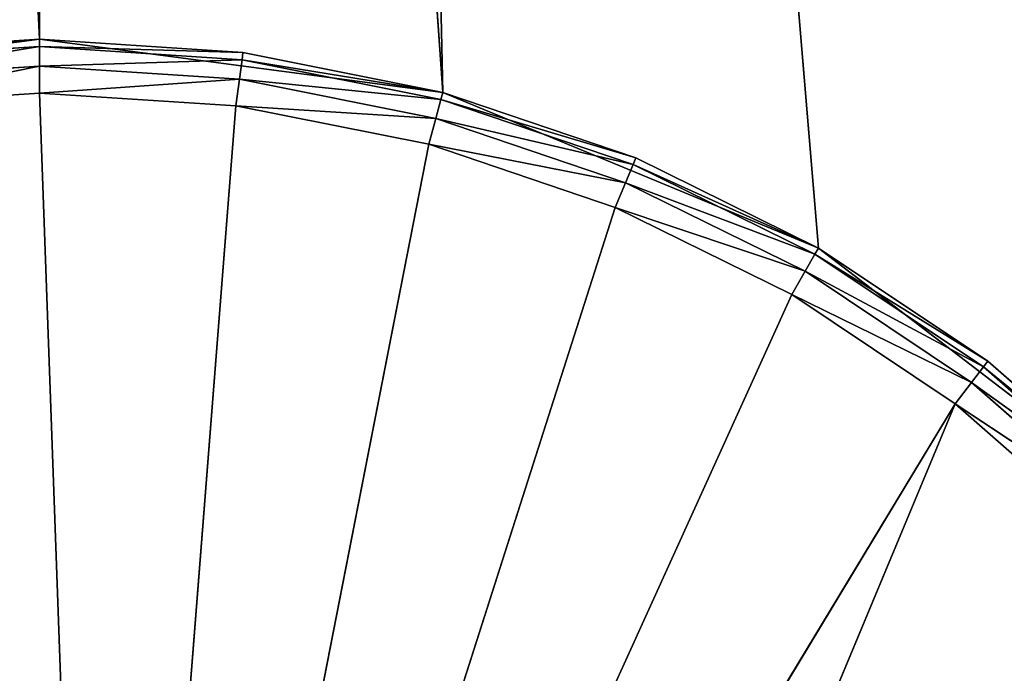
# Model space of a CAD drawing. Extents: x 14 to 217, y 27 to 186.
# Tile 519 of 656: x 43.58 to 45.41, y 105.33 to 106.54. Entities that reach past the tile are written whole.
import ezdxf

# ---------------------------------------------------------------- set-up
doc = ezdxf.new("R2010")
doc.units = 0
doc.header["$LTSCALE"] = 25.4
doc.layers.get('0').update_dxf_attribs({"color": 13, "linetype": 'CONTINUOUS'})

# ---------------------------------------------------------------- blocks, each defined once
blk = doc.blocks.new('PROFILE-RECESSED-T-CONNECT')
at = {"color": 0}
for p, q in [((30.6289, 3.7618, 79.364), (29.8783, 3.7618, 79.4628)), ((30.6289, 3.7618, 79.364), (29.8783, 3.7618, 79.4628)), ((30.6289, 3.7618, 79.364), (30.1159, 3.7618, 68.5735)), ((30.6289, 3.7618, 79.364), (30.1159, 3.7618, 68.5735)), ((30.6289, 3.7618, 79.364), (30.2504, 0.8618, 79.3888)), ((30.6289, 3.7618, 79.364), (30.2504, 0.8618, 79.3888)), ((31.3795, 3.7618, 79.4628), (30.6289, 3.7618, 68.664)), ((31.3795, 3.7618, 79.4628), (30.6289, 3.7618, 68.664)), ((31.3795, 3.7618, 79.4628), (30.6289, 3.7618, 79.364)), ((30.6289, 3.7618, 79.364), (30.6289, 3.7618, 68.664)), ((30.6289, 3.7618, 79.364), (30.6289, 3.7618, 68.664)), ((30.6289, 3.7618, 79.364), (30.6289, 0.8618, 79.364)), ((30.6289, 3.7618, 79.364), (30.6289, 0.8618, 79.364)), ((30.6289, 3.7618, 79.364), (31.0074, 0.8618, 79.3888)), ((30.6289, 3.7618, 79.364), (31.0074, 0.8618, 79.3888)), ((31.3795, 3.7618, 79.4628), (30.6289, 3.7618, 79.364)), ((31.3795, 3.7618, 79.4628), (31.0074, 0.8618, 79.3888)), ((31.3795, 3.7618, 79.4628), (31.0074, 0.8618, 79.3888)), ((31.3795, 3.7618, 79.4628), (31.1419, 3.7618, 68.5735)), ((31.1419, 3.7618, 68.5735), (32.0789, 3.7618, 79.7525)), ((31.3795, 3.7618, 79.4628), (31.1419, 3.7618, 68.5735)), ((31.1419, 3.7618, 68.5735), (32.0789, 3.7618, 79.7525)), ((32.0789, 3.7618, 79.7525), (31.3795, 3.7618, 79.4628)), ((31.3795, 3.7618, 79.4628), (31.3795, 0.8618, 79.4628)), ((31.3795, 3.7618, 79.4628), (31.3795, 0.8618, 79.4628)), ((31.3795, 3.7618, 79.4628), (31.7387, 0.8618, 79.5847)), ((31.3795, 3.7618, 79.4628), (31.7387, 0.8618, 79.5847)), ((32.0789, 3.7618, 79.7525), (31.3795, 3.7618, 79.4628)), ((32.0789, 3.7618, 79.7525), (31.7387, 0.8618, 79.5847)), ((32.0789, 3.7618, 79.7525), (31.7387, 0.8618, 79.5847)), ((32.6795, 3.7618, 80.2133), (32.0789, 3.7618, 79.7525)), ((32.0789, 3.7618, 79.7525), (32.0789, 0.8618, 79.7525)), ((32.0789, 3.7618, 79.7525), (32.0789, 0.8618, 79.7525)), ((32.0789, 3.7618, 79.7525), (32.3943, 0.8618, 79.9632)), ((32.0789, 3.7618, 79.7525), (32.3943, 0.8618, 79.9632)), ((32.6795, 3.7618, 80.2133), (32.0789, 3.7618, 79.7525)), ((32.6795, 3.7618, 80.2133), (32.3943, 0.8618, 79.9632)), ((32.6795, 3.7618, 80.2133), (32.3943, 0.8618, 79.9632)), ((30.6289, 0.8618, 79.364), (30.2504, 0.8618, 79.3888)), ((30.6289, 0.8618, 79.364), (30.2504, 0.8618, 79.3888)), ((30.6289, 0.8618, 79.364), (30.2521, 0.8118, 79.4021)), ((30.6289, 0.8618, 79.364), (30.2521, 0.8118, 79.4021)), ((31.0074, 0.8618, 79.3888), (30.6289, 0.8618, 79.364)), ((30.6289, 0.8618, 79.364), (30.6289, 0.8118, 79.3774)), ((30.6289, 0.8618, 79.364), (30.6289, 0.8118, 79.3774)), ((31.0074, 0.8618, 79.3888), (30.6289, 0.8618, 79.364)), ((31.0074, 0.8618, 79.3888), (30.6289, 0.8118, 79.3774)), ((31.0074, 0.8618, 79.3888), (30.6289, 0.8118, 79.3774)), ((31.0074, 0.8618, 79.3888), (31.0057, 0.8118, 79.4021)), ((31.0074, 0.8618, 79.3888), (31.0057, 0.8118, 79.4021)), ((31.3795, 0.8618, 79.4628), (31.0057, 0.8118, 79.4021)), ((31.3795, 0.8618, 79.4628), (31.0057, 0.8118, 79.4021)), ((31.3795, 0.8618, 79.4628), (31.0074, 0.8618, 79.3888)), ((31.3795, 0.8618, 79.4628), (31.0074, 0.8618, 79.3888)), ((31.3795, 0.8618, 79.4628), (31.376, 0.8118, 79.4757)), ((31.3795, 0.8618, 79.4628), (31.376, 0.8118, 79.4757)), ((31.7387, 0.8618, 79.5847), (31.376, 0.8118, 79.4757)), ((31.7387, 0.8618, 79.5847), (31.376, 0.8118, 79.4757)), ((31.7387, 0.8618, 79.5847), (31.3795, 0.8618, 79.4628)), ((31.7387, 0.8618, 79.5847), (31.3795, 0.8618, 79.4628)), ((31.7387, 0.8618, 79.5847), (31.7336, 0.8118, 79.5971)), ((31.7387, 0.8618, 79.5847), (31.7336, 0.8118, 79.5971)), ((32.0789, 0.8618, 79.7525), (31.7336, 0.8118, 79.5971)), ((32.0789, 0.8618, 79.7525), (31.7336, 0.8118, 79.5971)), ((32.0789, 0.8618, 79.7525), (31.7387, 0.8618, 79.5847)), ((32.0789, 0.8618, 79.7525), (31.7387, 0.8618, 79.5847)), ((32.0789, 0.8618, 79.7525), (32.0722, 0.8118, 79.7641)), ((32.0789, 0.8618, 79.7525), (32.0722, 0.8118, 79.7641)), ((32.3943, 0.8618, 79.9632), (32.0722, 0.8118, 79.7641)), ((32.3943, 0.8618, 79.9632), (32.0722, 0.8118, 79.7641)), ((32.3943, 0.8618, 79.9632), (32.0789, 0.8618, 79.7525)), ((32.3943, 0.8618, 79.9632), (32.0789, 0.8618, 79.7525)), ((32.3943, 0.8618, 79.9632), (32.3861, 0.8118, 79.9739)), ((32.3943, 0.8618, 79.9632), (32.3861, 0.8118, 79.9739)), ((32.6795, 0.8618, 80.2133), (32.3861, 0.8118, 79.9739)), ((32.6795, 0.8618, 80.2133), (32.3861, 0.8118, 79.9739)), ((32.6795, 0.8618, 80.2133), (32.3943, 0.8618, 79.9632)), ((32.6795, 0.8618, 80.2133), (32.3943, 0.8618, 79.9632)), ((30.6289, 0.8118, 79.3774), (30.2521, 0.8118, 79.4021)), ((30.6289, 0.8118, 79.3774), (30.2521, 0.8118, 79.4021)), ((30.6289, 0.8118, 79.3774), (30.2569, 0.7752, 79.4383)), ((30.6289, 0.8118, 79.3774), (30.2569, 0.7752, 79.4383)), ((31.0057, 0.8118, 79.4021), (30.6289, 0.8118, 79.3774)), ((30.6289, 0.8118, 79.3774), (30.6289, 0.7752, 79.414)), ((30.6289, 0.8118, 79.3774), (30.6289, 0.7752, 79.414)), ((31.0057, 0.8118, 79.4021), (30.6289, 0.8118, 79.3774)), ((31.0057, 0.8118, 79.4021), (30.6289, 0.7752, 79.414)), ((31.0057, 0.8118, 79.4021), (30.6289, 0.7752, 79.414)), ((31.0057, 0.8118, 79.4021), (31.0009, 0.7752, 79.4383)), ((31.0057, 0.8118, 79.4021), (31.0009, 0.7752, 79.4383)), ((31.376, 0.8118, 79.4757), (31.0009, 0.7752, 79.4383)), ((31.376, 0.8118, 79.4757), (31.0009, 0.7752, 79.4383)), ((31.376, 0.8118, 79.4757), (31.0057, 0.8118, 79.4021)), ((31.376, 0.8118, 79.4757), (31.0057, 0.8118, 79.4021)), ((31.376, 0.8118, 79.4757), (31.3665, 0.7752, 79.5111)), ((31.376, 0.8118, 79.4757), (31.3665, 0.7752, 79.5111)), ((31.7336, 0.8118, 79.5971), (31.3665, 0.7752, 79.5111)), ((31.7336, 0.8118, 79.5971), (31.3665, 0.7752, 79.5111)), ((31.7336, 0.8118, 79.5971), (31.376, 0.8118, 79.4757)), ((31.7336, 0.8118, 79.5971), (31.376, 0.8118, 79.4757)), ((31.7336, 0.8118, 79.5971), (31.7195, 0.7752, 79.6309)), ((31.7336, 0.8118, 79.5971), (31.7195, 0.7752, 79.6309)), ((32.0722, 0.8118, 79.7641), (31.7195, 0.7752, 79.6309)), ((32.0722, 0.8118, 79.7641), (31.7195, 0.7752, 79.6309)), ((32.0722, 0.8118, 79.7641), (31.7336, 0.8118, 79.5971)), ((32.0722, 0.8118, 79.7641), (31.7336, 0.8118, 79.5971)), ((32.0722, 0.8118, 79.7641), (32.0539, 0.7752, 79.7958)), ((32.0722, 0.8118, 79.7641), (32.0539, 0.7752, 79.7958)), ((32.3861, 0.8118, 79.9739), (32.0539, 0.7752, 79.7958)), ((32.3861, 0.8118, 79.9739), (32.0539, 0.7752, 79.7958)), ((32.3861, 0.8118, 79.9739), (32.0722, 0.8118, 79.7641)), ((32.3861, 0.8118, 79.9739), (32.0722, 0.8118, 79.7641)), ((32.3861, 0.8118, 79.9739), (32.3639, 0.7752, 80.0029)), ((32.3861, 0.8118, 79.9739), (32.3639, 0.7752, 80.0029)), ((32.67, 0.8118, 80.2228), (32.3639, 0.7752, 80.0029)), ((32.67, 0.8118, 80.2228), (32.3639, 0.7752, 80.0029)), ((32.67, 0.8118, 80.2228), (32.3861, 0.8118, 79.9739)), ((32.67, 0.8118, 80.2228), (32.3861, 0.8118, 79.9739)), ((30.6289, 0.7752, 79.414), (30.2569, 0.7752, 79.4383)), ((30.6289, 0.7752, 79.414), (30.2569, 0.7752, 79.4383)), ((30.6289, 0.7752, 79.414), (30.2634, 0.7618, 79.4879)), ((30.6289, 0.7752, 79.414), (30.2634, 0.7618, 79.4879)), ((31.0009, 0.7752, 79.4383), (30.6289, 0.7752, 79.414)), ((30.6289, 0.7752, 79.414), (30.6289, 0.7618, 79.464)), ((30.6289, 0.7752, 79.414), (30.6289, 0.7618, 79.464)), ((31.0009, 0.7752, 79.4383), (30.6289, 0.7752, 79.414)), ((31.0009, 0.7752, 79.4383), (30.6289, 0.7618, 79.464)), ((31.0009, 0.7752, 79.4383), (30.6289, 0.7618, 79.464)), ((31.0009, 0.7752, 79.4383), (30.9944, 0.7618, 79.4879)), ((31.0009, 0.7752, 79.4383), (30.9944, 0.7618, 79.4879)), ((31.3665, 0.7752, 79.5111), (30.9944, 0.7618, 79.4879)), ((31.3665, 0.7752, 79.5111), (30.9944, 0.7618, 79.4879)), ((31.3665, 0.7752, 79.5111), (31.0009, 0.7752, 79.4383)), ((31.3665, 0.7752, 79.5111), (31.0009, 0.7752, 79.4383)), ((31.3665, 0.7752, 79.5111), (31.3536, 0.7618, 79.5594)), ((31.3665, 0.7752, 79.5111), (31.3536, 0.7618, 79.5594)), ((31.7195, 0.7752, 79.6309), (31.3536, 0.7618, 79.5594)), ((31.7195, 0.7752, 79.6309), (31.3536, 0.7618, 79.5594)), ((31.7195, 0.7752, 79.6309), (31.3665, 0.7752, 79.5111)), ((31.7195, 0.7752, 79.6309), (31.3665, 0.7752, 79.5111)), ((31.7195, 0.7752, 79.6309), (31.7004, 0.7618, 79.6771)), ((31.7195, 0.7752, 79.6309), (31.7004, 0.7618, 79.6771)), ((32.0539, 0.7752, 79.7958), (31.7004, 0.7618, 79.6771)), ((32.0539, 0.7752, 79.7958), (31.7004, 0.7618, 79.6771)), ((32.0539, 0.7752, 79.7958), (31.7195, 0.7752, 79.6309)), ((32.0539, 0.7752, 79.7958), (31.7195, 0.7752, 79.6309)), ((32.0539, 0.7752, 79.7958), (32.0289, 0.7618, 79.8391)), ((32.0539, 0.7752, 79.7958), (32.0289, 0.7618, 79.8391)), ((32.3639, 0.7752, 80.0029), (32.0289, 0.7618, 79.8391)), ((32.3639, 0.7752, 80.0029), (32.0289, 0.7618, 79.8391)), ((32.3639, 0.7752, 80.0029), (32.0539, 0.7752, 79.7958)), ((32.3639, 0.7752, 80.0029), (32.0539, 0.7752, 79.7958)), ((32.3639, 0.7752, 80.0029), (32.3334, 0.7618, 80.0426)), ((32.3639, 0.7752, 80.0029), (32.3334, 0.7618, 80.0426)), ((32.6441, 0.7752, 80.2487), (32.3334, 0.7618, 80.0426)), ((32.6441, 0.7752, 80.2487), (32.3334, 0.7618, 80.0426)), ((32.6441, 0.7752, 80.2487), (32.3639, 0.7752, 80.0029)), ((32.6441, 0.7752, 80.2487), (32.3639, 0.7752, 80.0029)), ((30.2634, 0.7618, 79.4879), (30.6289, 0.7618, 79.464)), ((30.2634, 0.7618, 79.4879), (30.6289, 0.7618, 79.464)), ((30.6289, 0.7618, 79.464), (30.7439, 0.7618, 82.67)), ((30.6289, 0.7618, 79.464), (30.9944, 0.7618, 79.4879)), ((30.6289, 0.7618, 79.464), (30.7439, 0.7618, 82.67)), ((30.6289, 0.7618, 79.464), (30.9944, 0.7618, 79.4879)), ((30.9944, 0.7618, 79.4879), (30.7439, 0.7618, 82.67)), ((30.9944, 0.7618, 79.4879), (30.7439, 0.7618, 82.67)), ((31.3536, 0.7618, 79.5594), (30.7439, 0.7618, 82.67)), ((31.3536, 0.7618, 79.5594), (30.7439, 0.7618, 82.67)), ((31.7004, 0.7618, 79.6771), (30.7439, 0.7618, 82.67)), ((32.0289, 0.7618, 79.8391), (30.7439, 0.7618, 82.67)), ((31.7004, 0.7618, 79.6771), (30.7439, 0.7618, 82.67)), ((32.0289, 0.7618, 79.8391), (30.7439, 0.7618, 82.67)), ((32.3334, 0.7618, 80.0426), (30.7439, 0.7618, 82.67)), ((32.3334, 0.7618, 80.0426), (30.7439, 0.7618, 82.67)), ((30.9944, 0.7618, 79.4879), (31.3536, 0.7618, 79.5594)), ((30.9944, 0.7618, 79.4879), (31.3536, 0.7618, 79.5594)), ((32.3334, 0.7618, 80.0426), (31.1789, 0.7618, 82.8113)), ((32.3334, 0.7618, 80.0426), (31.1789, 0.7618, 82.8113)), ((31.3536, 0.7618, 79.5594), (31.7004, 0.7618, 79.6771)), ((31.3536, 0.7618, 79.5594), (31.7004, 0.7618, 79.6771)), ((31.7004, 0.7618, 79.6771), (32.0289, 0.7618, 79.8391)), ((31.7004, 0.7618, 79.6771), (32.0289, 0.7618, 79.8391)), ((32.0289, 0.7618, 79.8391), (32.3334, 0.7618, 80.0426)), ((32.0289, 0.7618, 79.8391), (32.3334, 0.7618, 80.0426)), ((32.3334, 0.7618, 80.0426), (32.6088, 0.7618, 80.2841)), ((32.3334, 0.7618, 80.0426), (32.6088, 0.7618, 80.2841))]:
    blk.add_line(p, q, dxfattribs=at)
mesh = blk.add_polyface(dxfattribs=at)
corners = [(41.5426, 18.1651, 91.3297), (60.5549, 18.1651, 76), (0.5549, 18.1651, 76)]
mesh.append_faces([[corners[k] for k in face] for face in [(0, 1, 2)]], dxfattribs={"color": 0})
mesh = blk.add_polyface(dxfattribs=at)
corners = [(40.6854, 18.1651, 91.8246), (41.5426, 18.1651, 91.3297), (0.5549, 18.1651, 76)]
mesh.append_faces([[corners[k] for k in face] for face in [(0, 1, 2)]], dxfattribs={"color": 0})
mesh = blk.add_polyface(dxfattribs=at)
corners = [(19.5692, 18.1651, 115.2805), (40.6854, 18.1651, 91.8246), (0.5549, 18.1651, 76)]
mesh.append_faces([[corners[k] for k in face] for face in [(0, 1, 2)]], dxfattribs={"color": 0})
mesh = blk.add_polyface(dxfattribs=at)
corners = [(47.5931, 16.1651, 88.5), (0.5549, 16.1651, 76), (60.5549, 16.1651, 76)]
mesh.append_faces([[corners[k] for k in face] for face in [(0, 1, 2)]], dxfattribs={"color": 0})
mesh = blk.add_polyface(dxfattribs=at)
corners = [(13.5522, 16.1651, 88.5), (0.5549, 16.1651, 76), (47.5931, 16.1651, 88.5)]
mesh.append_faces([[corners[k] for k in face] for face in [(0, 1, 2)]], dxfattribs={"color": 0})
mesh = blk.add_polyface(dxfattribs=at)
corners = [(35.5658, 15.9594, 88.264), (31.0468, 15.9594, 70.7396), (25.692, 15.9594, 88.264)]
mesh.append_faces([[corners[k] for k in face] for face in [(0, 1, 2)]], dxfattribs={"color": 0})
mesh = blk.add_polyface(dxfattribs=at)
corners = [(25.692, 15.9594, 88.264), (31.0468, 15.9594, 70.7396), (30.211, 15.9594, 70.7396)]
mesh.append_faces([[corners[k] for k in face] for face in [(0, 1, 2)]], dxfattribs={"color": 0})
mesh = blk.add_polyface(dxfattribs=at)
corners = [(35.5658, 15.9594, 88.264), (31.8602, 15.9594, 70.5469), (31.0468, 15.9594, 70.7396)]
mesh.append_faces([[corners[k] for k in face] for face in [(0, 1, 2)]], dxfattribs={"color": 0})
mesh = blk.add_polyface(dxfattribs=at)
corners = [(35.5658, 15.9594, 88.264), (32.6071, 15.9594, 70.1717), (31.8602, 15.9594, 70.5469)]
mesh.append_faces([[corners[k] for k in face] for face in [(0, 1, 2)]], dxfattribs={"color": 0})
mesh = blk.add_polyface(dxfattribs=at)
corners = [(29.8783, 3.7618, 79.4628), (30.1159, 3.7618, 68.5735), (30.6289, 3.7618, 79.364)]
mesh.append_faces([[corners[k] for k in face] for face in [(0, 1, 2)]], dxfattribs={"color": 0})
mesh = blk.add_polyface(dxfattribs=at)
corners = [(30.6289, 3.7618, 79.364), (30.2504, 0.8618, 79.3888), (29.8783, 3.7618, 79.4628)]
mesh.append_faces([[corners[k] for k in face] for face in [(0, 1, 2)]], dxfattribs={"color": 0})
mesh = blk.add_polyface(dxfattribs=at)
corners = [(30.6289, 3.7618, 79.364), (30.1159, 3.7618, 68.5735), (30.6289, 3.7618, 68.664)]
mesh.append_faces([[corners[k] for k in face] for face in [(0, 1, 2)]], dxfattribs={"color": 0})
mesh = blk.add_polyface(dxfattribs=at)
corners = [(30.6289, 0.8618, 79.364), (30.2504, 0.8618, 79.3888), (30.6289, 3.7618, 79.364)]
mesh.append_faces([[corners[k] for k in face] for face in [(0, 1, 2)]], dxfattribs={"color": 0})
mesh = blk.add_polyface(dxfattribs=at)
corners = [(31.3795, 3.7618, 79.4628), (30.6289, 3.7618, 68.664), (31.1419, 3.7618, 68.5735)]
mesh.append_faces([[corners[k] for k in face] for face in [(0, 1, 2)]], dxfattribs={"color": 0})
mesh = blk.add_polyface(dxfattribs=at)
corners = [(31.3795, 3.7618, 79.4628), (30.6289, 3.7618, 79.364), (30.6289, 3.7618, 68.664)]
mesh.append_faces([[corners[k] for k in face] for face in [(0, 1, 2)]], dxfattribs={"color": 0})
mesh = blk.add_polyface(dxfattribs=at)
corners = [(31.0074, 0.8618, 79.3888), (30.6289, 0.8618, 79.364), (30.6289, 3.7618, 79.364)]
mesh.append_faces([[corners[k] for k in face] for face in [(0, 1, 2)]], dxfattribs={"color": 0})
mesh = blk.add_polyface(dxfattribs=at)
corners = [(31.3795, 3.7618, 79.4628), (31.0074, 0.8618, 79.3888), (30.6289, 3.7618, 79.364)]
mesh.append_faces([[corners[k] for k in face] for face in [(0, 1, 2)]], dxfattribs={"color": 0})
mesh = blk.add_polyface(dxfattribs=at)
corners = [(31.3795, 0.8618, 79.4628), (31.0074, 0.8618, 79.3888), (31.3795, 3.7618, 79.4628)]
mesh.append_faces([[corners[k] for k in face] for face in [(0, 1, 2)]], dxfattribs={"color": 0})
mesh = blk.add_polyface(dxfattribs=at)
corners = [(32.0789, 3.7618, 79.7525), (31.3795, 3.7618, 79.4628), (31.1419, 3.7618, 68.5735)]
mesh.append_faces([[corners[k] for k in face] for face in [(0, 1, 2)]], dxfattribs={"color": 0})
mesh = blk.add_polyface(dxfattribs=at)
corners = [(38.6289, 3.7618, 88.3216), (31.1419, 3.7618, 68.5735), (31.5931, 3.7618, 68.313)]
mesh.append_faces([[corners[k] for k in face] for face in [(0, 1, 2)]], dxfattribs={"color": 0})
mesh = blk.add_polyface(dxfattribs=at)
corners = [(38.6289, 3.7618, 88.3216), (33.1404, 3.7618, 80.814), (31.1419, 3.7618, 68.5735)]
mesh.append_faces([[corners[k] for k in face] for face in [(0, 1, 2)]], dxfattribs={"color": 0})
mesh = blk.add_polyface(dxfattribs=at)
corners = [(33.1404, 3.7618, 80.814), (32.6795, 3.7618, 80.2133), (31.1419, 3.7618, 68.5735)]
mesh.append_faces([[corners[k] for k in face] for face in [(0, 1, 2)]], dxfattribs={"color": 0})
mesh = blk.add_polyface(dxfattribs=at)
corners = [(32.6795, 3.7618, 80.2133), (32.0789, 3.7618, 79.7525), (31.1419, 3.7618, 68.5735)]
mesh.append_faces([[corners[k] for k in face] for face in [(0, 1, 2)]], dxfattribs={"color": 0})
mesh = blk.add_polyface(dxfattribs=at)
corners = [(31.7387, 0.8618, 79.5847), (31.3795, 0.8618, 79.4628), (31.3795, 3.7618, 79.4628)]
mesh.append_faces([[corners[k] for k in face] for face in [(0, 1, 2)]], dxfattribs={"color": 0})
mesh = blk.add_polyface(dxfattribs=at)
corners = [(32.0789, 3.7618, 79.7525), (31.7387, 0.8618, 79.5847), (31.3795, 3.7618, 79.4628)]
mesh.append_faces([[corners[k] for k in face] for face in [(0, 1, 2)]], dxfattribs={"color": 0})
mesh = blk.add_polyface(dxfattribs=at)
corners = [(38.6289, 3.7618, 88.3216), (31.5931, 3.7618, 68.313), (31.9279, 3.7618, 67.914)]
mesh.append_faces([[corners[k] for k in face] for face in [(0, 1, 2)]], dxfattribs={"color": 0})
mesh = blk.add_polyface(dxfattribs=at)
corners = [(32.0789, 0.8618, 79.7525), (31.7387, 0.8618, 79.5847), (32.0789, 3.7618, 79.7525)]
mesh.append_faces([[corners[k] for k in face] for face in [(0, 1, 2)]], dxfattribs={"color": 0})
mesh = blk.add_polyface(dxfattribs=at)
corners = [(38.6289, 3.7618, 88.3216), (31.9279, 3.7618, 67.914), (32.1061, 3.7618, 67.4244)]
mesh.append_faces([[corners[k] for k in face] for face in [(0, 1, 2)]], dxfattribs={"color": 0})
mesh = blk.add_polyface(dxfattribs=at)
corners = [(32.3943, 0.8618, 79.9632), (32.0789, 0.8618, 79.7525), (32.0789, 3.7618, 79.7525)]
mesh.append_faces([[corners[k] for k in face] for face in [(0, 1, 2)]], dxfattribs={"color": 0})
mesh = blk.add_polyface(dxfattribs=at)
corners = [(32.6795, 3.7618, 80.2133), (32.3943, 0.8618, 79.9632), (32.0789, 3.7618, 79.7525)]
mesh.append_faces([[corners[k] for k in face] for face in [(0, 1, 2)]], dxfattribs={"color": 0})
mesh = blk.add_polyface(dxfattribs=at)
corners = [(38.6289, 3.7618, 88.3216), (32.1061, 3.7618, 67.4244), (38.6289, 3.7618, 59.1857)]
mesh.append_faces([[corners[k] for k in face] for face in [(0, 1, 2)]], dxfattribs={"color": 0})
mesh = blk.add_polyface(dxfattribs=at)
corners = [(32.6795, 0.8618, 80.2133), (32.3943, 0.8618, 79.9632), (32.6795, 3.7618, 80.2133)]
mesh.append_faces([[corners[k] for k in face] for face in [(0, 1, 2)]], dxfattribs={"color": 0})
mesh = blk.add_polyface(dxfattribs=at)
corners = [(30.5549, 2.0001, 100), (43.0469, 2.0001, 53), (19.0469, 2.0001, 53)]
mesh.append_faces([[corners[k] for k in face] for face in [(0, 1, 2)]], dxfattribs={"color": 0})
mesh = blk.add_polyface(dxfattribs=at)
corners = [(30.5549, 2.0001, 100), (46.0469, 2.0001, 88), (43.0469, 2.0001, 53)]
mesh.append_faces([[corners[k] for k in face] for face in [(0, 1, 2)]], dxfattribs={"color": 0})
mesh = blk.add_polyface(dxfattribs=at)
corners = [(30.6289, 0.8618, 79.364), (30.2521, 0.8118, 79.4021), (30.2504, 0.8618, 79.3888)]
mesh.append_faces([[corners[k] for k in face] for face in [(0, 1, 2)]], dxfattribs={"color": 0})
mesh = blk.add_polyface(dxfattribs=at)
corners = [(30.6289, 0.8118, 79.3774), (30.2521, 0.8118, 79.4021), (30.6289, 0.8618, 79.364)]
mesh.append_faces([[corners[k] for k in face] for face in [(0, 1, 2)]], dxfattribs={"color": 0})
mesh = blk.add_polyface(dxfattribs=at)
corners = [(31.0074, 0.8618, 79.3888), (30.6289, 0.8118, 79.3774), (30.6289, 0.8618, 79.364)]
mesh.append_faces([[corners[k] for k in face] for face in [(0, 1, 2)]], dxfattribs={"color": 0})
mesh = blk.add_polyface(dxfattribs=at)
corners = [(31.0074, 0.8618, 79.3888), (31.0057, 0.8118, 79.4021), (30.6289, 0.8118, 79.3774)]
mesh.append_faces([[corners[k] for k in face] for face in [(0, 1, 2)]], dxfattribs={"color": 0})
mesh = blk.add_polyface(dxfattribs=at)
corners = [(31.3795, 0.8618, 79.4628), (31.0057, 0.8118, 79.4021), (31.0074, 0.8618, 79.3888)]
mesh.append_faces([[corners[k] for k in face] for face in [(0, 1, 2)]], dxfattribs={"color": 0})
mesh = blk.add_polyface(dxfattribs=at)
corners = [(31.3795, 0.8618, 79.4628), (31.376, 0.8118, 79.4757), (31.0057, 0.8118, 79.4021)]
mesh.append_faces([[corners[k] for k in face] for face in [(0, 1, 2)]], dxfattribs={"color": 0})
mesh = blk.add_polyface(dxfattribs=at)
corners = [(31.7387, 0.8618, 79.5847), (31.376, 0.8118, 79.4757), (31.3795, 0.8618, 79.4628)]
mesh.append_faces([[corners[k] for k in face] for face in [(0, 1, 2)]], dxfattribs={"color": 0})
mesh = blk.add_polyface(dxfattribs=at)
corners = [(31.7387, 0.8618, 79.5847), (31.7336, 0.8118, 79.5971), (31.376, 0.8118, 79.4757)]
mesh.append_faces([[corners[k] for k in face] for face in [(0, 1, 2)]], dxfattribs={"color": 0})
mesh = blk.add_polyface(dxfattribs=at)
corners = [(32.0789, 0.8618, 79.7525), (31.7336, 0.8118, 79.5971), (31.7387, 0.8618, 79.5847)]
mesh.append_faces([[corners[k] for k in face] for face in [(0, 1, 2)]], dxfattribs={"color": 0})
mesh = blk.add_polyface(dxfattribs=at)
corners = [(32.0789, 0.8618, 79.7525), (32.0722, 0.8118, 79.7641), (31.7336, 0.8118, 79.5971)]
mesh.append_faces([[corners[k] for k in face] for face in [(0, 1, 2)]], dxfattribs={"color": 0})
mesh = blk.add_polyface(dxfattribs=at)
corners = [(32.3943, 0.8618, 79.9632), (32.0722, 0.8118, 79.7641), (32.0789, 0.8618, 79.7525)]
mesh.append_faces([[corners[k] for k in face] for face in [(0, 1, 2)]], dxfattribs={"color": 0})
mesh = blk.add_polyface(dxfattribs=at)
corners = [(32.3943, 0.8618, 79.9632), (32.3861, 0.8118, 79.9739), (32.0722, 0.8118, 79.7641)]
mesh.append_faces([[corners[k] for k in face] for face in [(0, 1, 2)]], dxfattribs={"color": 0})
mesh = blk.add_polyface(dxfattribs=at)
corners = [(32.6795, 0.8618, 80.2133), (32.3861, 0.8118, 79.9739), (32.3943, 0.8618, 79.9632)]
mesh.append_faces([[corners[k] for k in face] for face in [(0, 1, 2)]], dxfattribs={"color": 0})
mesh = blk.add_polyface(dxfattribs=at)
corners = [(32.6795, 0.8618, 80.2133), (32.67, 0.8118, 80.2228), (32.3861, 0.8118, 79.9739)]
mesh.append_faces([[corners[k] for k in face] for face in [(0, 1, 2)]], dxfattribs={"color": 0})
mesh = blk.add_polyface(dxfattribs=at)
corners = [(30.6289, 0.8118, 79.3774), (30.2569, 0.7752, 79.4383), (30.2521, 0.8118, 79.4021)]
mesh.append_faces([[corners[k] for k in face] for face in [(0, 1, 2)]], dxfattribs={"color": 0})
mesh = blk.add_polyface(dxfattribs=at)
corners = [(30.6289, 0.7752, 79.414), (30.2569, 0.7752, 79.4383), (30.6289, 0.8118, 79.3774)]
mesh.append_faces([[corners[k] for k in face] for face in [(0, 1, 2)]], dxfattribs={"color": 0})
mesh = blk.add_polyface(dxfattribs=at)
corners = [(31.0057, 0.8118, 79.4021), (30.6289, 0.7752, 79.414), (30.6289, 0.8118, 79.3774)]
mesh.append_faces([[corners[k] for k in face] for face in [(0, 1, 2)]], dxfattribs={"color": 0})
mesh = blk.add_polyface(dxfattribs=at)
corners = [(31.0057, 0.8118, 79.4021), (31.0009, 0.7752, 79.4383), (30.6289, 0.7752, 79.414)]
mesh.append_faces([[corners[k] for k in face] for face in [(0, 1, 2)]], dxfattribs={"color": 0})
mesh = blk.add_polyface(dxfattribs=at)
corners = [(31.376, 0.8118, 79.4757), (31.0009, 0.7752, 79.4383), (31.0057, 0.8118, 79.4021)]
mesh.append_faces([[corners[k] for k in face] for face in [(0, 1, 2)]], dxfattribs={"color": 0})
mesh = blk.add_polyface(dxfattribs=at)
corners = [(31.3665, 0.7752, 79.5111), (31.0009, 0.7752, 79.4383), (31.376, 0.8118, 79.4757)]
mesh.append_faces([[corners[k] for k in face] for face in [(0, 1, 2)]], dxfattribs={"color": 0})
mesh = blk.add_polyface(dxfattribs=at)
corners = [(31.7336, 0.8118, 79.5971), (31.3665, 0.7752, 79.5111), (31.376, 0.8118, 79.4757)]
mesh.append_faces([[corners[k] for k in face] for face in [(0, 1, 2)]], dxfattribs={"color": 0})
mesh = blk.add_polyface(dxfattribs=at)
corners = [(31.7195, 0.7752, 79.6309), (31.3665, 0.7752, 79.5111), (31.7336, 0.8118, 79.5971)]
mesh.append_faces([[corners[k] for k in face] for face in [(0, 1, 2)]], dxfattribs={"color": 0})
mesh = blk.add_polyface(dxfattribs=at)
corners = [(32.0722, 0.8118, 79.7641), (31.7195, 0.7752, 79.6309), (31.7336, 0.8118, 79.5971)]
mesh.append_faces([[corners[k] for k in face] for face in [(0, 1, 2)]], dxfattribs={"color": 0})
mesh = blk.add_polyface(dxfattribs=at)
corners = [(32.0539, 0.7752, 79.7958), (31.7195, 0.7752, 79.6309), (32.0722, 0.8118, 79.7641)]
mesh.append_faces([[corners[k] for k in face] for face in [(0, 1, 2)]], dxfattribs={"color": 0})
mesh = blk.add_polyface(dxfattribs=at)
corners = [(32.3861, 0.8118, 79.9739), (32.0539, 0.7752, 79.7958), (32.0722, 0.8118, 79.7641)]
mesh.append_faces([[corners[k] for k in face] for face in [(0, 1, 2)]], dxfattribs={"color": 0})
mesh = blk.add_polyface(dxfattribs=at)
corners = [(32.3639, 0.7752, 80.0029), (32.0539, 0.7752, 79.7958), (32.3861, 0.8118, 79.9739)]
mesh.append_faces([[corners[k] for k in face] for face in [(0, 1, 2)]], dxfattribs={"color": 0})
mesh = blk.add_polyface(dxfattribs=at)
corners = [(32.67, 0.8118, 80.2228), (32.3639, 0.7752, 80.0029), (32.3861, 0.8118, 79.9739)]
mesh.append_faces([[corners[k] for k in face] for face in [(0, 1, 2)]], dxfattribs={"color": 0})
mesh = blk.add_polyface(dxfattribs=at)
corners = [(32.6441, 0.7752, 80.2487), (32.3639, 0.7752, 80.0029), (32.67, 0.8118, 80.2228)]
mesh.append_faces([[corners[k] for k in face] for face in [(0, 1, 2)]], dxfattribs={"color": 0})
mesh = blk.add_polyface(dxfattribs=at)
corners = [(32.3234, 0.8001, 100.2666), (19.0469, 0.8001, 53), (43.0469, 0.8001, 53)]
mesh.append_faces([[corners[k] for k in face] for face in [(0, 1, 2)]], dxfattribs={"color": 0})
mesh = blk.add_polyface(dxfattribs=at)
corners = [(32.3234, 0.8001, 100.2666), (30.5549, 0.8001, 100), (19.0469, 0.8001, 53)]
mesh.append_faces([[corners[k] for k in face] for face in [(0, 1, 2)]], dxfattribs={"color": 0})
mesh = blk.add_polyface(dxfattribs=at)
corners = [(32.3234, 0.8001, 100.2666), (43.0469, 0.8001, 53), (44.1949, 0.8001, 53.2284)]
mesh.append_faces([[corners[k] for k in face] for face in [(0, 1, 2)]], dxfattribs={"color": 0})
mesh = blk.add_polyface(dxfattribs=at)
corners = [(32.3234, 0.8001, 100.2666), (44.1949, 0.8001, 53.2284), (45.1682, 0.8001, 53.8787)]
mesh.append_faces([[corners[k] for k in face] for face in [(0, 1, 2)]], dxfattribs={"color": 0})
mesh = blk.add_polyface(dxfattribs=at)
corners = [(32.3234, 0.8001, 100.2666), (45.1682, 0.8001, 53.8787), (46.0469, 0.8001, 56)]
mesh.append_faces([[corners[k] for k in face] for face in [(0, 1, 2)]], dxfattribs={"color": 0})
mesh = blk.add_polyface(dxfattribs=at)
corners = [(33.9348, 0.8001, 101.0426), (32.3234, 0.8001, 100.2666), (46.0469, 0.8001, 56)]
mesh.append_faces([[corners[k] for k in face] for face in [(0, 1, 2)]], dxfattribs={"color": 0})
mesh = blk.add_polyface(dxfattribs=at)
corners = [(30.2634, 0.7618, 79.4879), (30.2569, 0.7752, 79.4383), (30.6289, 0.7752, 79.414)]
mesh.append_faces([[corners[k] for k in face] for face in [(0, 1, 2)]], dxfattribs={"color": 0})
mesh = blk.add_polyface(dxfattribs=at)
corners = [(30.2634, 0.7618, 79.4879), (30.6289, 0.7752, 79.414), (30.6289, 0.7618, 79.464)]
mesh.append_faces([[corners[k] for k in face] for face in [(0, 1, 2)]], dxfattribs={"color": 0})
mesh = blk.add_polyface(dxfattribs=at)
corners = [(30.6289, 0.7618, 79.464), (30.6289, 0.7752, 79.414), (31.0009, 0.7752, 79.4383)]
mesh.append_faces([[corners[k] for k in face] for face in [(0, 1, 2)]], dxfattribs={"color": 0})
mesh = blk.add_polyface(dxfattribs=at)
corners = [(30.9944, 0.7618, 79.4879), (30.6289, 0.7618, 79.464), (31.0009, 0.7752, 79.4383)]
mesh.append_faces([[corners[k] for k in face] for face in [(0, 1, 2)]], dxfattribs={"color": 0})
mesh = blk.add_polyface(dxfattribs=at)
corners = [(31.3665, 0.7752, 79.5111), (30.9944, 0.7618, 79.4879), (31.0009, 0.7752, 79.4383)]
mesh.append_faces([[corners[k] for k in face] for face in [(0, 1, 2)]], dxfattribs={"color": 0})
mesh = blk.add_polyface(dxfattribs=at)
corners = [(31.3536, 0.7618, 79.5594), (30.9944, 0.7618, 79.4879), (31.3665, 0.7752, 79.5111)]
mesh.append_faces([[corners[k] for k in face] for face in [(0, 1, 2)]], dxfattribs={"color": 0})
mesh = blk.add_polyface(dxfattribs=at)
corners = [(31.7195, 0.7752, 79.6309), (31.3536, 0.7618, 79.5594), (31.3665, 0.7752, 79.5111)]
mesh.append_faces([[corners[k] for k in face] for face in [(0, 1, 2)]], dxfattribs={"color": 0})
mesh = blk.add_polyface(dxfattribs=at)
corners = [(31.7004, 0.7618, 79.6771), (31.3536, 0.7618, 79.5594), (31.7195, 0.7752, 79.6309)]
mesh.append_faces([[corners[k] for k in face] for face in [(0, 1, 2)]], dxfattribs={"color": 0})
mesh = blk.add_polyface(dxfattribs=at)
corners = [(32.0539, 0.7752, 79.7958), (31.7004, 0.7618, 79.6771), (31.7195, 0.7752, 79.6309)]
mesh.append_faces([[corners[k] for k in face] for face in [(0, 1, 2)]], dxfattribs={"color": 0})
mesh = blk.add_polyface(dxfattribs=at)
corners = [(32.0289, 0.7618, 79.8391), (31.7004, 0.7618, 79.6771), (32.0539, 0.7752, 79.7958)]
mesh.append_faces([[corners[k] for k in face] for face in [(0, 1, 2)]], dxfattribs={"color": 0})
mesh = blk.add_polyface(dxfattribs=at)
corners = [(32.3639, 0.7752, 80.0029), (32.0289, 0.7618, 79.8391), (32.0539, 0.7752, 79.7958)]
mesh.append_faces([[corners[k] for k in face] for face in [(0, 1, 2)]], dxfattribs={"color": 0})
mesh = blk.add_polyface(dxfattribs=at)
corners = [(32.3334, 0.7618, 80.0426), (32.0289, 0.7618, 79.8391), (32.3639, 0.7752, 80.0029)]
mesh.append_faces([[corners[k] for k in face] for face in [(0, 1, 2)]], dxfattribs={"color": 0})
mesh = blk.add_polyface(dxfattribs=at)
corners = [(32.6441, 0.7752, 80.2487), (32.3334, 0.7618, 80.0426), (32.3639, 0.7752, 80.0029)]
mesh.append_faces([[corners[k] for k in face] for face in [(0, 1, 2)]], dxfattribs={"color": 0})
mesh = blk.add_polyface(dxfattribs=at)
corners = [(32.6088, 0.7618, 80.2841), (32.3334, 0.7618, 80.0426), (32.6441, 0.7752, 80.2487)]
mesh.append_faces([[corners[k] for k in face] for face in [(0, 1, 2)]], dxfattribs={"color": 0})
mesh = blk.add_polyface(dxfattribs=at)
corners = [(30.289, 0.7618, 82.7178), (29.5574, 0.7618, 79.6771), (30.7439, 0.7618, 82.67)]
mesh.append_faces([[corners[k] for k in face] for face in [(0, 1, 2)]], dxfattribs={"color": 0})
mesh = blk.add_polyface(dxfattribs=at)
corners = [(30.7439, 0.7618, 82.67), (29.5574, 0.7618, 79.6771), (29.9042, 0.7618, 79.5594)]
mesh.append_faces([[corners[k] for k in face] for face in [(0, 1, 2)]], dxfattribs={"color": 0})
mesh = blk.add_polyface(dxfattribs=at)
corners = [(30.7439, 0.7618, 82.67), (29.9042, 0.7618, 79.5594), (30.2634, 0.7618, 79.4879)]
mesh.append_faces([[corners[k] for k in face] for face in [(0, 1, 2)]], dxfattribs={"color": 0})
mesh = blk.add_polyface(dxfattribs=at)
corners = [(30.7439, 0.7618, 82.67), (30.2634, 0.7618, 79.4879), (30.6289, 0.7618, 79.464)]
mesh.append_faces([[corners[k] for k in face] for face in [(0, 1, 2)]], dxfattribs={"color": 0})
mesh = blk.add_polyface(dxfattribs=at)
corners = [(30.7439, 0.7618, 82.67), (30.6289, 0.7618, 79.464), (30.9944, 0.7618, 79.4879)]
mesh.append_faces([[corners[k] for k in face] for face in [(0, 1, 2)]], dxfattribs={"color": 0})
mesh = blk.add_polyface(dxfattribs=at)
corners = [(30.7439, 0.7618, 82.67), (30.9944, 0.7618, 79.4879), (31.3536, 0.7618, 79.5594)]
mesh.append_faces([[corners[k] for k in face] for face in [(0, 1, 2)]], dxfattribs={"color": 0})
mesh = blk.add_polyface(dxfattribs=at)
corners = [(30.7439, 0.7618, 82.67), (31.3536, 0.7618, 79.5594), (31.7004, 0.7618, 79.6771)]
mesh.append_faces([[corners[k] for k in face] for face in [(0, 1, 2)]], dxfattribs={"color": 0})
mesh = blk.add_polyface(dxfattribs=at)
corners = [(30.7439, 0.7618, 82.67), (31.7004, 0.7618, 79.6771), (32.0289, 0.7618, 79.8391)]
mesh.append_faces([[corners[k] for k in face] for face in [(0, 1, 2)]], dxfattribs={"color": 0})
mesh = blk.add_polyface(dxfattribs=at)
corners = [(30.7439, 0.7618, 82.67), (32.0289, 0.7618, 79.8391), (32.3334, 0.7618, 80.0426)]
mesh.append_faces([[corners[k] for k in face] for face in [(0, 1, 2)]], dxfattribs={"color": 0})
mesh = blk.add_polyface(dxfattribs=at)
corners = [(31.1789, 0.7618, 82.8113), (30.7439, 0.7618, 82.67), (32.3334, 0.7618, 80.0426)]
mesh.append_faces([[corners[k] for k in face] for face in [(0, 1, 2)]], dxfattribs={"color": 0})
mesh = blk.add_polyface(dxfattribs=at)
corners = [(31.1789, 0.7618, 82.8113), (32.3334, 0.7618, 80.0426), (32.6088, 0.7618, 80.2841)]
mesh.append_faces([[corners[k] for k in face] for face in [(0, 1, 2)]], dxfattribs={"color": 0})
mesh = blk.add_polyface(dxfattribs=at)
corners = [(31.1789, 0.7618, 82.8113), (32.6088, 0.7618, 80.2841), (32.8503, 0.7618, 80.5594)]
mesh.append_faces([[corners[k] for k in face] for face in [(0, 1, 2)]], dxfattribs={"color": 0})

msp = doc.modelspace()

# ---------------------------------------------------------------- block references
at = {"color": 7, "extrusion": (0, -1, -3.33067e-16)}
msp.add_blockref('PROFILE-RECESSED-T-CONNECT', (12.9862, -56.4217, -185.8719), dxfattribs=at)

doc.saveas('drawing.dxf')
